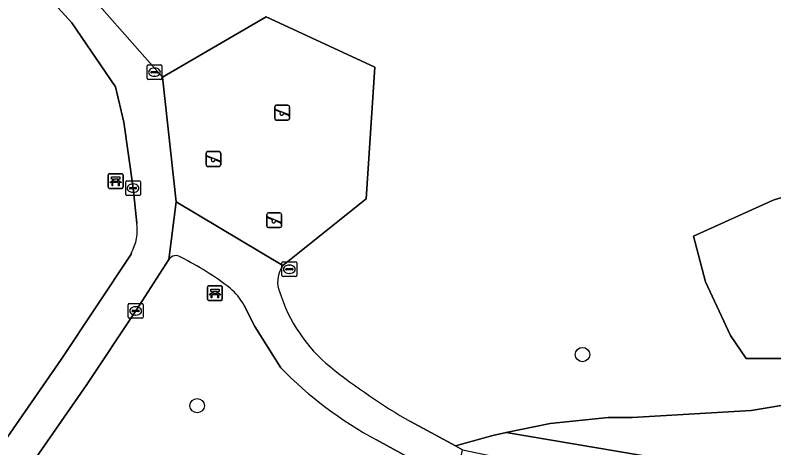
# Model space of a CAD drawing. Extents: x 160732 to 162107, y 387428 to 388479.
# Drawn here: x 160785.7 to 160837.2, y 388105 to 388134.4 of the extents above; entities that cross this region are included whole.
import ezdxf

# ---------------------------------------------------------------- set-up
doc = ezdxf.new("R2010")
doc.units = 0
for name, color, linetype in [('IMGEO_Bank', 7, 'Continuous'), ('IMGEO_Boom', 7, 'Continuous'), ('IMGEO_Groenvoorziening', 7, 'Continuous'), ('IMGEO_Kolk', 7, 'Continuous'), ('IMGEO_Speelvoorziening', 7, 'Continuous'), ('IMGEO_Terreindeel_zand', 7, 'Continuous'), ('IMGEO_Voetpad_gesloten', 7, 'Continuous')]:
    doc.layers.add(name, color=color, linetype=linetype)

msp = doc.modelspace()

# ---------------------------------------------------------------- linework, layer by layer
at = {"layer": 'IMGEO_Bank'}
for p, q in [((160792.019, 388122.725), (160792.019, 388123.566)), ((160792.019, 388123.566), (160792.019, 388122.725)), ((160792.094, 388123.65), (160792.935, 388123.65)), ((160792.935, 388123.65), (160792.094, 388123.65)), ((160793.019, 388123.575), (160793.019, 388122.734)), ((160793.019, 388122.734), (160793.019, 388123.575)), ((160792.716, 388123.048), (160792.323, 388123.048)), ((160792.328, 388123.156), (160792.328, 388123.262)), ((160792.372, 388123.262), (160792.372, 388123.156)), ((160792.66, 388123.268), (160792.378, 388123.268)), ((160792.378, 388123.15), (160792.66, 388123.15)), ((160792.666, 388123.156), (160792.666, 388123.262)), ((160792.71, 388123.262), (160792.71, 388123.156)), ((160792.944, 388122.65), (160792.103, 388122.65)), ((160792.103, 388122.65), (160792.944, 388122.65)), ((160798.762, 388115.111), (160798.762, 388115.952)), ((160798.762, 388115.952), (160798.762, 388115.111)), ((160798.837, 388116.036), (160799.678, 388116.036)), ((160799.678, 388116.036), (160798.837, 388116.036)), ((160799.762, 388115.961), (160799.762, 388115.12)), ((160799.762, 388115.12), (160799.762, 388115.961)), ((160799.459, 388115.434), (160799.066, 388115.434)), ((160799.071, 388115.542), (160799.071, 388115.648)), ((160799.115, 388115.648), (160799.115, 388115.542)), ((160799.403, 388115.654), (160799.121, 388115.654)), ((160799.121, 388115.536), (160799.403, 388115.536)), ((160799.409, 388115.542), (160799.409, 388115.648)), ((160799.453, 388115.648), (160799.453, 388115.542)), ((160799.687, 388115.036), (160798.846, 388115.036)), ((160798.846, 388115.036), (160799.687, 388115.036))]:
    msp.add_line(p, q, dxfattribs=at)
for points in [[(160792.266, 388123.048), (160792.124, 388123.048), (160792.236, 388123.15), (160792.322, 388123.15)], [(160792.322, 388123.268), (160792.236, 388123.268), (160792.236, 388123.429), (160792.799, 388123.429), (160792.799, 388123.268), (160792.716, 388123.268)], [(160792.316, 388123.041), (160792.316, 388122.834), (160792.273, 388122.834), (160792.273, 388123.041)], [(160792.716, 388123.15), (160792.799, 388123.15), (160792.911, 388123.048), (160792.772, 388123.048)], [(160792.766, 388123.041), (160792.766, 388122.834), (160792.722, 388122.834), (160792.722, 388123.041)], [(160799.065, 388115.654), (160798.979, 388115.654), (160798.979, 388115.815), (160799.542, 388115.815), (160799.542, 388115.654), (160799.459, 388115.654)], [(160799.009, 388115.434), (160798.867, 388115.434), (160798.979, 388115.536), (160799.065, 388115.536)], [(160799.059, 388115.427), (160799.059, 388115.22), (160799.016, 388115.22), (160799.016, 388115.427)], [(160799.459, 388115.536), (160799.542, 388115.536), (160799.654, 388115.434), (160799.515, 388115.434)], [(160799.509, 388115.427), (160799.509, 388115.22), (160799.465, 388115.22), (160799.465, 388115.427)]]:
    msp.add_lwpolyline(points, dxfattribs=at)
for centre, radius, start, end in [((160792.097, 388123.572), 0.0779, 92.4484, 184.2845), ((160792.097, 388123.572), 0.0779, 92.4484, 184.2845), ((160792.941, 388123.572), 0.0779, 2.4484, 94.2845), ((160792.941, 388123.572), 0.0779, 2.4484, 94.2845), ((160792.266, 388123.041), 0.00671, 2.8957, 87.1043), ((160792.323, 388123.041), 0.00671, 92.8957, 177.1043), ((160792.321, 388123.261), 0.00671, 2.8957, 87.1043), ((160792.321, 388123.157), 0.00671, 272.8957, 357.1043), ((160792.378, 388123.261), 0.00671, 92.8957, 177.1043), ((160792.378, 388123.157), 0.00671, 182.8957, 267.1043), ((160792.66, 388123.261), 0.00671, 2.8957, 87.1043), ((160792.66, 388123.157), 0.00671, 272.8957, 357.1043), ((160792.717, 388123.261), 0.00671, 92.8957, 177.1043), ((160792.717, 388123.157), 0.00671, 182.8957, 267.1043), ((160792.715, 388123.041), 0.00671, 2.8957, 87.1043), ((160792.772, 388123.041), 0.00671, 92.8957, 177.1043), ((160792.097, 388122.728), 0.0779, 182.4484, 274.2845), ((160792.097, 388122.728), 0.0779, 182.4484, 274.2845), ((160792.941, 388122.728), 0.0779, 272.4484, 4.2845), ((160792.941, 388122.728), 0.0779, 272.4484, 4.2845), ((160798.84, 388115.958), 0.0779, 92.4484, 184.2845), ((160798.84, 388115.958), 0.0779, 92.4484, 184.2845), ((160799.684, 388115.958), 0.0779, 2.4484, 94.2845), ((160799.684, 388115.958), 0.0779, 2.4484, 94.2845), ((160799.009, 388115.427), 0.00671, 2.8957, 87.1043), ((160799.066, 388115.427), 0.00671, 92.8957, 177.1043), ((160799.064, 388115.647), 0.00671, 2.8957, 87.1043), ((160799.064, 388115.543), 0.00671, 272.8957, 357.1043), ((160799.121, 388115.647), 0.00671, 92.8957, 177.1043), ((160799.121, 388115.543), 0.00671, 182.8957, 267.1043), ((160799.403, 388115.647), 0.00671, 2.8957, 87.1043), ((160799.403, 388115.543), 0.00671, 272.8957, 357.1043), ((160799.46, 388115.647), 0.00671, 92.8957, 177.1043), ((160799.46, 388115.543), 0.00671, 182.8957, 267.1043), ((160799.458, 388115.427), 0.00671, 2.8957, 87.1043), ((160799.515, 388115.427), 0.00671, 92.8957, 177.1043), ((160798.84, 388115.114), 0.0779, 182.4484, 274.2845), ((160798.84, 388115.114), 0.0779, 182.4484, 274.2845), ((160799.684, 388115.114), 0.0779, 272.4484, 4.2845), ((160799.684, 388115.114), 0.0779, 272.4484, 4.2845)]:
    msp.add_arc(centre, radius, start, end, dxfattribs=at)
at = {"layer": 'IMGEO_Boom'}
for centre in [(160824.222, 388111.369), (160798.055, 388107.897)]:
    msp.add_circle(centre, 0.489, dxfattribs=at)
at = {"layer": 'IMGEO_Groenvoorziening'}
for points in [[(160786.433, 388137.318), (160786.394, 388137.385), (160786.354, 388137.452), (160781.662, 388136.157), (160779.232, 388140.35), (160778.296, 388142.809), (160774.178, 388165.802), (160765.198, 388165.167), (160769.293, 388102.753), (160770.437, 388084.951), (160773.119, 388088.699), (160781.717, 388100.794), (160788.821, 388111.043), (160793.567, 388118.184), (160793.588, 388118.303)], [(160793.953, 388120.282), (160793.703, 388122.672), (160793.081, 388127.154), (160792.51, 388129.543), (160789.549, 388133.906), (160786.433, 388137.318)], [(160789.392, 388137.38), (160795.708, 388130.197), (160802.746, 388134.295), (160810.122, 388130.88), (160809.529, 388121.943), (160803.877, 388117.422), (160803.749, 388117.221)], [(160848.74, 388111.091), (160835.343, 388111.091), (160834.285, 388112.666), (160832.58, 388116.3), (160831.764, 388119.414), (160837.177, 388121.861), (160845.631, 388124.479)], [(160796.135, 388117.817), (160793.879, 388114.33), (160790.513, 388109.27), (160783.539, 388099.269), (160774.842, 388087.207), (160770.622, 388081.827), (160771.648, 388066.046), (160791.095, 388067.316), (160791.413, 388067.452), (160795.308, 388071.497)], [(160803.735, 388110.468), (160801.973, 388113.283), (160801.225, 388114.747)], [(160812.536, 388106.818), (160815.606, 388105.16), (160818.134, 388105.877), (160819.042, 388106.067), (160822.022, 388106.691), (160825.973, 388107.094), (160827.596, 388107.089), (160835.675, 388107.573), (160843.659, 388108.898)], [(160843.659, 388108.898), (160835.675, 388107.573), (160827.596, 388107.089), (160825.973, 388107.094), (160822.022, 388106.691), (160819.042, 388106.067), (160832.691, 388103.761), (160841.265, 388102.027)], [(160841.265, 388102.027), (160832.691, 388103.761), (160819.042, 388106.067), (160818.134, 388105.877), (160815.606, 388105.16), (160816.072, 388104.908), (160836.869, 388100.581), (160839.634, 388100.043)], [(160813.859, 388088.506), (160813.428, 388089.588), (160812.976, 388091.3), (160812.705, 388093.05), (160812.619, 388094.818), (160812.719, 388096.586), (160813.002, 388098.334), (160813.467, 388100.042), (160814.107, 388101.693), (160814.393, 388102.248), (160814.947, 388103.325), (160812.597, 388104.279), (160810.229, 388105.583)]]:
    msp.add_lwpolyline(points, dxfattribs=at)
msp.add_lwpolyline([(160860.211, 388120.091), (160860.758, 388127.761), (160845.631, 388124.479), (160837.177, 388121.861), (160831.764, 388119.414), (160832.58, 388116.3), (160834.285, 388112.666), (160835.343, 388111.091), (160848.74, 388111.091), (160859.913, 388115.913)], close=True, dxfattribs=at)
for centre, radius, start, end in [((160791.018, 388119.8), 2.974, 329.7783, 9.3217), ((160796.609, 388117.534), 0.551, 52.5263, 149.1659), ((160788.031, 388100.01), 20.052, 52.2924, 63.6077), ((160805.38, 388116.325), 1.861, 151.2238, 201.4425), ((160797.473, 388112.598), 4.324, 29.8027, 49.2562), ((160813.905, 388118.837), 10.742, 197.2864, 230.6857), ((160822.916, 388129.208), 26.816, 224.3335, 241.7631), ((160834.663, 388145.103), 44.219, 231.4387, 239.9738)]:
    msp.add_arc(centre, radius, start, end, dxfattribs=at)
at = {"layer": 'IMGEO_Kolk'}
for p, q in [((160794.655, 388130.117), (160794.655, 388130.969)), ((160794.73, 388131.043), (160795.582, 388131.043)), ((160795.143, 388130.823), (160795.168, 388130.823)), ((160795.656, 388130.969), (160795.656, 388130.117)), ((160794.914, 388130.537), (160794.914, 388130.549)), ((160795.352, 388130.5), (160794.954, 388130.5)), ((160794.957, 388130.586), (160795.355, 388130.586)), ((160795.166, 388130.263), (160795.141, 388130.263)), ((160795.398, 388130.549), (160795.398, 388130.537)), ((160795.582, 388130.043), (160794.73, 388130.043)), ((160793.2, 388122.246), (160793.2, 388123.098)), ((160793.275, 388123.172), (160794.127, 388123.172)), ((160794.201, 388123.098), (160794.201, 388122.246)), ((160793.459, 388122.666), (160793.459, 388122.678)), ((160793.897, 388122.629), (160793.499, 388122.629)), ((160793.502, 388122.715), (160793.9, 388122.715)), ((160793.688, 388122.952), (160793.713, 388122.952)), ((160793.943, 388122.678), (160793.943, 388122.666)), ((160794.127, 388122.172), (160793.275, 388122.172)), ((160793.711, 388122.392), (160793.686, 388122.392)), ((160803.815, 388116.735), (160803.815, 388117.587)), ((160803.89, 388117.661), (160804.742, 388117.661)), ((160804.303, 388117.441), (160804.328, 388117.441)), ((160804.816, 388117.587), (160804.816, 388116.735)), ((160804.074, 388117.155), (160804.074, 388117.167)), ((160804.512, 388117.118), (160804.114, 388117.118)), ((160804.117, 388117.204), (160804.515, 388117.204)), ((160804.326, 388116.881), (160804.301, 388116.881)), ((160804.558, 388117.167), (160804.558, 388117.155)), ((160804.742, 388116.661), (160803.89, 388116.661)), ((160793.378, 388113.903), (160793.378, 388114.755)), ((160793.453, 388114.829), (160794.305, 388114.829)), ((160794.379, 388114.755), (160794.379, 388113.903)), ((160793.637, 388114.323), (160793.637, 388114.335)), ((160794.075, 388114.286), (160793.677, 388114.286)), ((160793.68, 388114.372), (160794.078, 388114.372)), ((160793.866, 388114.609), (160793.891, 388114.609)), ((160794.121, 388114.335), (160794.121, 388114.323)), ((160794.305, 388113.829), (160793.453, 388113.829)), ((160793.889, 388114.049), (160793.864, 388114.049))]:
    msp.add_line(p, q, dxfattribs=at)
for points in [[(160794.655, 388130.117), (160794.655, 388130.969)], [(160794.73, 388131.043), (160795.582, 388131.043)], [(160795.656, 388130.969), (160795.656, 388130.117)], [(160795.582, 388130.043), (160794.73, 388130.043)], [(160793.2, 388122.246), (160793.2, 388123.098)], [(160793.275, 388123.172), (160794.127, 388123.172)], [(160794.201, 388123.098), (160794.201, 388122.246)], [(160794.127, 388122.172), (160793.275, 388122.172)], [(160803.815, 388116.735), (160803.815, 388117.587)], [(160803.89, 388117.661), (160804.742, 388117.661)], [(160804.816, 388117.587), (160804.816, 388116.735)], [(160804.742, 388116.661), (160803.89, 388116.661)], [(160793.378, 388113.903), (160793.378, 388114.755)], [(160793.453, 388114.829), (160794.305, 388114.829)], [(160794.379, 388114.755), (160794.379, 388113.903)], [(160794.305, 388113.829), (160793.453, 388113.829)]]:
    msp.add_lwpolyline(points, dxfattribs=at)
for centre, radius, start, end in [((160794.732, 388130.967), 0.0765, 91.552, 178.448), ((160794.732, 388130.967), 0.0765, 91.552, 178.448), ((160795.58, 388130.967), 0.0765, 1.552, 88.448), ((160795.58, 388130.967), 0.0765, 1.552, 88.448), ((160794.954, 388130.546), 0.0403, 85.8775, 175.7526), ((160794.951, 388130.536), 0.0366, 178.938, 274.7102), ((160795.355, 388130.543), 0.043, 264.8664, 352.4533), ((160795.359, 388130.548), 0.0386, 1.7309, 96.639), ((160794.732, 388130.119), 0.0765, 181.552, 268.448), ((160794.732, 388130.119), 0.0765, 181.552, 268.448), ((160795.58, 388130.119), 0.0765, 271.552, 358.448), ((160795.58, 388130.119), 0.0765, 271.552, 358.448), ((160793.277, 388123.096), 0.0765, 91.552, 178.448), ((160793.277, 388123.096), 0.0765, 91.552, 178.448), ((160794.125, 388123.096), 0.0765, 1.552, 88.448), ((160794.125, 388123.096), 0.0765, 1.552, 88.448), ((160793.499, 388122.675), 0.0403, 85.8775, 175.7526), ((160793.496, 388122.665), 0.0366, 178.938, 274.7102), ((160793.9, 388122.672), 0.043, 264.8664, 352.4533), ((160793.904, 388122.677), 0.0386, 1.7309, 96.639), ((160793.277, 388122.248), 0.0765, 181.552, 268.448), ((160793.277, 388122.248), 0.0765, 181.552, 268.448), ((160794.125, 388122.248), 0.0765, 271.552, 358.448), ((160794.125, 388122.248), 0.0765, 271.552, 358.448), ((160803.892, 388117.585), 0.0765, 91.552, 178.448), ((160803.892, 388117.585), 0.0765, 91.552, 178.448), ((160804.74, 388117.585), 0.0765, 1.552, 88.448), ((160804.74, 388117.585), 0.0765, 1.552, 88.448), ((160804.114, 388117.164), 0.0403, 85.8775, 175.7526), ((160804.111, 388117.154), 0.0366, 178.938, 274.7102), ((160804.515, 388117.161), 0.043, 264.8664, 352.4533), ((160804.519, 388117.166), 0.0386, 1.7309, 96.639), ((160803.892, 388116.737), 0.0765, 181.552, 268.448), ((160803.892, 388116.737), 0.0765, 181.552, 268.448), ((160804.74, 388116.737), 0.0765, 271.552, 358.448), ((160804.74, 388116.737), 0.0765, 271.552, 358.448), ((160793.455, 388114.753), 0.0765, 91.552, 178.448), ((160793.455, 388114.753), 0.0765, 91.552, 178.448), ((160794.303, 388114.753), 0.0765, 1.552, 88.448), ((160794.303, 388114.753), 0.0765, 1.552, 88.448), ((160793.677, 388114.332), 0.0403, 85.8775, 175.7526), ((160793.674, 388114.322), 0.0366, 178.938, 274.7102), ((160794.078, 388114.329), 0.043, 264.8664, 352.4533), ((160794.082, 388114.334), 0.0386, 1.7309, 96.639), ((160793.455, 388113.905), 0.0765, 181.552, 268.448), ((160793.455, 388113.905), 0.0765, 181.552, 268.448), ((160794.303, 388113.905), 0.0765, 271.552, 358.448), ((160794.303, 388113.905), 0.0765, 271.552, 358.448)]:
    msp.add_arc(centre, radius, start, end, dxfattribs=at)
for centre, major_axis, ratio, start_param, end_param in [((160795.142, 388130.543), (-0.387, 0.002), 0.722429, 4.712389, 7.853982), ((160795.167, 388130.543), (-0.39, 0.002), 0.717154, 1.570796, 4.712389), ((160793.687, 388122.672), (-0.387, 0.002), 0.722429, 4.712389, 7.853982), ((160793.712, 388122.672), (-0.39, 0.002), 0.717154, 1.570796, 4.712389), ((160804.302, 388117.161), (-0.387, 0.002), 0.722429, 4.712389, 7.853982), ((160804.327, 388117.161), (-0.39, 0.002), 0.717154, 1.570796, 4.712389), ((160793.865, 388114.329), (-0.387, 0.002), 0.722429, 4.712389, 7.853982), ((160793.89, 388114.329), (-0.39, 0.002), 0.717154, 1.570796, 4.712389)]:
    msp.add_ellipse(centre, major_axis=major_axis, ratio=ratio, start_param=start_param, end_param=end_param, dxfattribs=at)
at = {"layer": 'IMGEO_Speelvoorziening'}
for p, q in [((160803.331, 388127.394), (160803.331, 388128.194)), ((160803.331, 388128.194), (160803.331, 388127.394)), ((160803.431, 388128.294), (160804.221, 388128.294)), ((160804.221, 388128.294), (160803.431, 388128.294)), ((160804.321, 388128.194), (160804.321, 388127.394)), ((160804.321, 388127.394), (160804.321, 388128.194)), ((160803.714, 388127.822), (160803.375, 388127.959)), ((160803.4, 388128.019), (160804.276, 388127.666)), ((160804.252, 388127.606), (160803.912, 388127.743)), ((160804.221, 388127.294), (160803.431, 388127.294)), ((160803.431, 388127.294), (160804.221, 388127.294)), ((160798.767, 388125.147), (160799.557, 388125.147)), ((160799.557, 388125.147), (160798.767, 388125.147)), ((160798.667, 388124.247), (160798.667, 388125.047)), ((160798.667, 388125.047), (160798.667, 388124.247)), ((160799.05, 388124.675), (160798.711, 388124.812)), ((160798.736, 388124.872), (160799.612, 388124.519)), ((160799.588, 388124.459), (160799.248, 388124.596)), ((160799.657, 388125.047), (160799.657, 388124.247)), ((160799.657, 388124.247), (160799.657, 388125.047)), ((160799.557, 388124.147), (160798.767, 388124.147)), ((160798.767, 388124.147), (160799.557, 388124.147)), ((160802.89, 388120.99), (160803.68, 388120.99)), ((160803.68, 388120.99), (160802.89, 388120.99)), ((160802.79, 388120.09), (160802.79, 388120.89)), ((160802.79, 388120.89), (160802.79, 388120.09)), ((160803.173, 388120.518), (160802.834, 388120.655)), ((160802.859, 388120.715), (160803.735, 388120.362)), ((160803.711, 388120.302), (160803.371, 388120.439)), ((160803.78, 388120.89), (160803.78, 388120.09)), ((160803.78, 388120.09), (160803.78, 388120.89)), ((160803.68, 388119.99), (160802.89, 388119.99)), ((160802.89, 388119.99), (160803.68, 388119.99))]:
    msp.add_line(p, q, dxfattribs=at)
for centre, radius, start, end in [((160803.431, 388128.194), 0.1, 90, 180), ((160803.431, 388128.194), 0.1, 90, 180), ((160804.221, 388128.194), 0.1, 0, 90), ((160804.221, 388128.194), 0.1, 360, 90), ((160803.388, 388127.989), 0.0327, 68.078, 248.078), ((160803.793, 388127.732), 0.12, 130.9928, 5.1632), ((160804.264, 388127.636), 0.0327, 248.078, 68.078), ((160803.431, 388127.394), 0.1, 180, 270), ((160803.431, 388127.394), 0.1, 180, 270), ((160804.221, 388127.394), 0.1, 270, 0), ((160804.221, 388127.394), 0.1, 270, 0), ((160798.767, 388125.047), 0.1, 90, 180), ((160798.767, 388125.047), 0.1, 90, 180), ((160799.557, 388125.047), 0.1, 0, 90), ((160799.557, 388125.047), 0.1, 360, 90), ((160798.724, 388124.842), 0.0327, 68.078, 248.078), ((160799.129, 388124.585), 0.12, 130.9928, 5.1632), ((160798.767, 388124.247), 0.1, 180, 270), ((160798.767, 388124.247), 0.1, 180, 270), ((160799.557, 388124.247), 0.1, 270, 0), ((160799.557, 388124.247), 0.1, 270, 0), ((160799.6, 388124.489), 0.0327, 248.078, 68.078), ((160802.89, 388120.89), 0.1, 90, 180), ((160802.89, 388120.89), 0.1, 90, 180), ((160803.68, 388120.89), 0.1, 0, 90), ((160803.68, 388120.89), 0.1, 360, 90), ((160802.847, 388120.685), 0.0327, 68.078, 248.078), ((160803.252, 388120.428), 0.12, 130.9928, 5.1632), ((160802.89, 388120.09), 0.1, 180, 270), ((160802.89, 388120.09), 0.1, 180, 270), ((160803.68, 388120.09), 0.1, 270, 0), ((160803.68, 388120.09), 0.1, 270, 0), ((160803.723, 388120.332), 0.0327, 248.078, 68.078)]:
    msp.add_arc(centre, radius, start, end, dxfattribs=at)
at = {"layer": 'IMGEO_Terreindeel_zand'}
msp.add_lwpolyline([(160795.708, 388130.197), (160796.624, 388121.736), (160803.877, 388117.422), (160809.529, 388121.943), (160810.122, 388130.88), (160802.746, 388134.295)], close=True, dxfattribs=at)
at = {"layer": 'IMGEO_Voetpad_gesloten'}
for points in [[(160786.354, 388137.452), (160786.394, 388137.385), (160786.433, 388137.318), (160789.549, 388133.906), (160792.51, 388129.543), (160793.081, 388127.154), (160793.703, 388122.672), (160793.953, 388120.282)], [(160793.588, 388118.303), (160793.567, 388118.184), (160788.821, 388111.043), (160781.717, 388100.794), (160773.119, 388088.699), (160770.437, 388084.951), (160770.622, 388081.827), (160774.842, 388087.207), (160783.539, 388099.269), (160790.513, 388109.27), (160793.879, 388114.33), (160796.135, 388117.817), (160796.624, 388121.736), (160795.708, 388130.197), (160789.392, 388137.38)], [(160803.749, 388117.221), (160803.877, 388117.422), (160796.624, 388121.736), (160796.135, 388117.817)], [(160801.225, 388114.747), (160801.973, 388113.283), (160803.735, 388110.468)], [(160810.229, 388105.583), (160812.597, 388104.279), (160814.947, 388103.325), (160815.699, 388103.02), (160816.072, 388104.908), (160815.606, 388105.16), (160812.536, 388106.818)]]:
    msp.add_lwpolyline(points, dxfattribs=at)
for centre, radius, start, end in [((160791.018, 388119.8), 2.974, 329.7783, 9.3217), ((160796.609, 388117.534), 0.551, 52.5263, 149.1659), ((160788.031, 388100.01), 20.052, 52.2924, 63.6077), ((160805.38, 388116.325), 1.861, 151.2238, 201.4425), ((160797.473, 388112.598), 4.324, 29.8027, 49.2562), ((160813.905, 388118.837), 10.742, 197.2864, 230.6857), ((160822.916, 388129.208), 26.816, 224.3335, 241.7631), ((160834.663, 388145.103), 44.219, 231.4387, 239.9738)]:
    msp.add_arc(centre, radius, start, end, dxfattribs=at)

doc.saveas('drawing.dxf')
